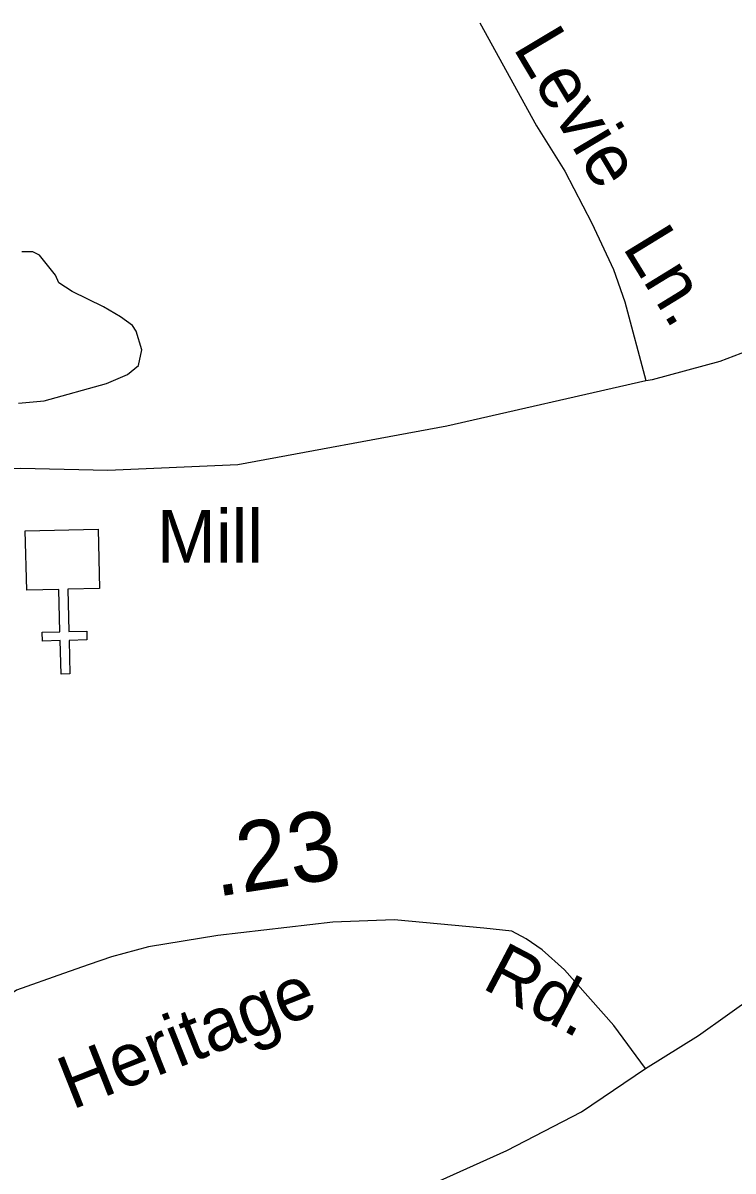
# Model space of a CAD drawing. Extents: x 2220236 to 2384410, y 720751 to 894131.
# Drawn here: x 2258750 to 2260025, y 796491 to 798555 of the extents above; entities that cross this region are included whole.
import ezdxf

# ---------------------------------------------------------------- set-up
doc = ezdxf.new("R2010")
doc.units = 0
for name, color, linetype in [('Exist Cultural Church CELL', 7, 'Continuous'), ('Exist Road Non-System Type 51', 7, 'Continuous'), ('Exist Road Non-System Type 51 Label', 7, 'Continuous'), ('Exist Road Primary US Attributed', 7, 'Continuous'), ('Exist Road Secondary Mileage Hundredths English Label', 7, 'Continuous'), ('Exist Road Secondary Type 51 Attributed', 7, 'Continuous'), ('Exist Road Secondary Type 51 Label', 7, 'Continuous')]:
    doc.layers.add(name, color=color, linetype=linetype)

msp = doc.modelspace()

# ---------------------------------------------------------------- linework, layer by layer
at = {"layer": 'Exist Cultural Church CELL'}
msp.add_lwpolyline([(2258887.4, 797538.2), (2258830.5, 797536.7), (2258832.4, 797460.6), (2258864.4, 797461.4), (2258864.8, 797445.4), (2258832.8, 797444.6), (2258834.3, 797384.5), (2258818.3, 797384.1), (2258816.8, 797444.2), (2258784.8, 797443.4), (2258784.4, 797459.4), (2258816.4, 797460.2), (2258814.5, 797536.3), (2258756.9, 797535), (2258754.2, 797641.4), (2258884.8, 797644.7)], close=True, dxfattribs=at)
at = {"layer": 'Exist Road Non-System Type 51'}
for points in [[(2259570.8, 798554.5), (2259672.5, 798369.7), (2259723.2, 798288.1), (2259772.1, 798194.7), (2259810.7, 798111.1), (2259831.3, 798053.3), (2259868.6, 797911.6)], [(2258742.1, 797870.9), (2258788.2, 797875.4), (2258899.9, 797906.4), (2258937.8, 797922.6), (2258957.5, 797938.8), (2258963.3, 797966.9), (2258953, 798000.6), (2258947, 798010.6), (2258924.9, 798026.4), (2258894.6, 798044.2), (2258838.4, 798071.7), (2258814.3, 798087.3), (2258808.1, 798101.3), (2258779.8, 798137), (2258767.8, 798142.8), (2258747.7, 798142.8)]]:
    msp.add_lwpolyline(points, dxfattribs=at)
at = {"layer": 'Exist Road Primary US Attributed'}
for points in [[(2259868.1, 796674.9), (2259963.3, 796734.4), (2260067.3, 796808.8), (2260227.1, 796939.7), (2260334.2, 797039.3), (2260423.3, 797136), (2260542.3, 797265.4), (2260625.5, 797372.5), (2260767.6, 797606.1), (2260863.2, 797768.6), (2260914.2, 797861.1), (2260950.9, 797954.3), (2261196.1, 798395.1), (2261231.2, 798441.3), (2261282.2, 798505)], [(2255718.4, 795318.5), (2256204.1, 795465.7), (2256609.7, 795592.8), (2257184.6, 795771.1), (2257968.9, 796007.5), (2258423.5, 796145.7), (2259117, 796337.6), (2259427.4, 796441.4), (2259619.1, 796527.6), (2259753, 796597.1), (2259868.1, 796674.9)]]:
    msp.add_lwpolyline(points, dxfattribs=at)
at = {"layer": 'Exist Road Secondary Type 51 Attributed'}
for points in [[(2255162.9, 797760.7), (2255334.2, 797785.5), (2255515.9, 797797.9), (2255664.5, 797799.9), (2255802.7, 797806.1), (2256130.9, 797806.1), (2256469.3, 797803), (2256729.4, 797796.8), (2257094.7, 797781.3), (2257439.3, 797769), (2257897.5, 797763.8), (2258227.7, 797757.6), (2258477.4, 797751.4), (2258745.7, 797754.5), (2258902.6, 797750.4), (2259135.8, 797760.7), (2259511.6, 797830.4), (2259868.6, 797911.6), (2259880.6, 797913.7), (2260002.3, 797946.8), (2260115.7, 797990), (2260281, 798055.4), (2260416.4, 798124.8)], [(2259868.1, 796674.9), (2259811.6, 796752.2), (2259722.7, 796852.7), (2259682.3, 796888.3), (2259654.1, 796908.1), (2259628, 796921.8), (2259578.1, 796927.5), (2259417, 796942.2), (2259306.5, 796938.2), (2259099.7, 796914.1), (2258975.2, 796894), (2258909, 796875.9), (2258868.8, 796861.9), (2258822.6, 796845.8), (2258738.3, 796815.7), (2258651, 796756.3), (2258621.3, 796729.9)]]:
    msp.add_lwpolyline(points, dxfattribs=at)

# ---------------------------------------------------------------- texts
at = {"layer": 'Exist Road Non-System Type 51 Label'}
for s, rotation, p in [('Levie', 300.8786, (2259629.1, 798510)), ('Ln.', 301.5291, (2259825.7, 798151.6))]:
    msp.add_text(s, height=95, rotation=rotation, dxfattribs=at).set_placement(p)
at = {"layer": 'Exist Road Secondary Mileage Hundredths English Label'}
msp.add_text('.23', height=125, rotation=8.7069, dxfattribs=at).set_placement((2259097.3, 796983.6))
at = {"layer": 'Exist Road Secondary Type 51 Label'}
msp.add_text('Mill', height=95, dxfattribs=at).set_placement((2258990.7, 797584.2))
for s, rotation, p in [('Rd.', 332.3083, (2259572, 796820.6)), ('Heritage', 21.5928, (2258838, 796600.5))]:
    msp.add_text(s, height=95, rotation=rotation, dxfattribs=at).set_placement(p)

doc.saveas('drawing.dxf')
